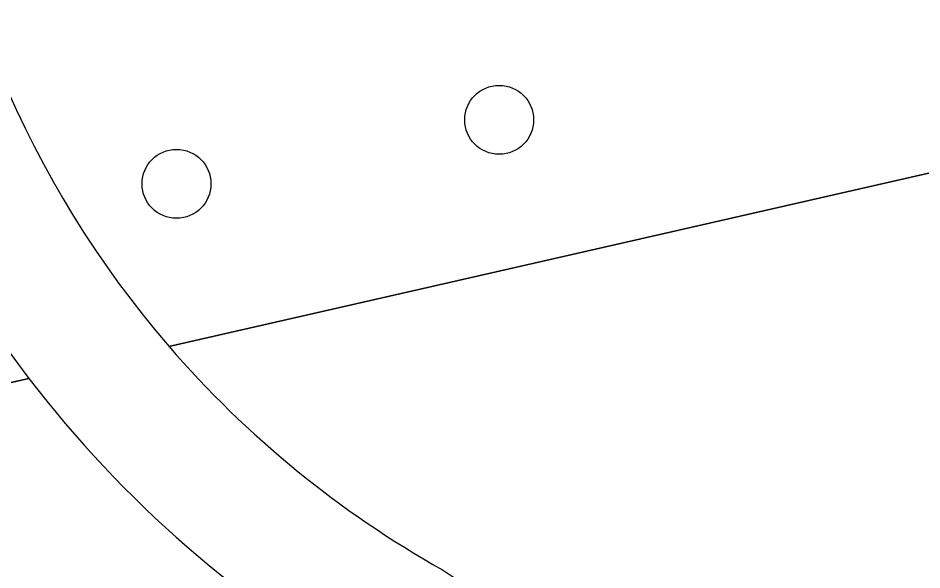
# Model space of a CAD drawing. Extents: x 160732 to 162107, y 387428 to 388479.
# Drawn here: x 160792.75 to 160805.58, y 388041.43 to 388049.27 of the extents above; entities that cross this region are included whole.
import ezdxf

# ---------------------------------------------------------------- set-up
doc = ezdxf.new("R2010")
doc.units = 0
for name, color, linetype in [('IMGEO_Boom', 7, 'Continuous'), ('IMGEO_Groenvoorziening', 7, 'Continuous'), ('IMGEO_Voetpad_open', 7, 'Continuous')]:
    doc.layers.add(name, color=color, linetype=linetype)

msp = doc.modelspace()

# ---------------------------------------------------------------- linework, layer by layer
at = {"layer": 'IMGEO_Boom'}
for centre in [(160799.58, 388047.822), (160795, 388046.913)]:
    msp.add_circle(centre, 0.489, dxfattribs=at)
at = {"layer": 'IMGEO_Groenvoorziening'}
for points in [[(160836.086, 388058.083), (160831.483, 388057.833), (160817.669, 388057.033), (160818.246, 388049.937), (160794.894, 388044.605)], [(160794.894, 388044.605), (160818.246, 388049.937), (160817.669, 388057.033), (160812.287, 388056.721), (160812.452, 388054.318), (160791.424, 388052.91)], [(160789.597, 388052.788), (160788.921, 388052.742), (160789.03, 388050.403), (160781.677, 388050.066), (160781.397, 388054.602), (160772.418, 388053.986), (160773.388, 388039.695), (160792.906, 388044.151)], [(160792.906, 388044.151), (160773.388, 388039.695), (160773.499, 388037.066), (160770.417, 388036.928), (160770.609, 388033.989), (160772.814, 388000), (160782.554, 387849.903), (160785.14, 387807.414), (160785.835, 387796.449), (160792.972, 387796.854), (160820.028, 387798.4), (160842.863, 387799.764), (160854.715, 387800.466), (160860.437, 387800.637), (160860.183, 387802.298), (160861.348, 387803.724), (160862.871, 387803.535), (160867.876, 387805.321)]]:
    msp.add_lwpolyline(points, dxfattribs=at)
for centre, radius, start, end in [((160805.87, 388054.068), 14.492, 184.584, 220.7683), ((160805.869, 388054.07), 16.322, 184.5036, 217.4219), ((160805.888, 388054.095), 14.523, 220.8003, 240.6884), ((160805.863, 388054.063), 16.313, 217.4152, 240.4888), ((160818.829, 388071.644), 36.261, 236.4299, 248.4488)]:
    msp.add_arc(centre, radius, start, end, dxfattribs=at)
at = {"layer": 'IMGEO_Voetpad_open'}
for centre, radius, start, end in [((160805.87, 388054.068), 14.492, 184.584, 220.7683), ((160805.869, 388054.07), 16.322, 184.5036, 217.4219), ((160805.888, 388054.095), 14.523, 220.8003, 240.6884), ((160805.863, 388054.063), 16.313, 217.4152, 240.4888), ((160818.829, 388071.644), 36.261, 236.4299, 248.4488)]:
    msp.add_arc(centre, radius, start, end, dxfattribs=at)

doc.saveas('drawing.dxf')
